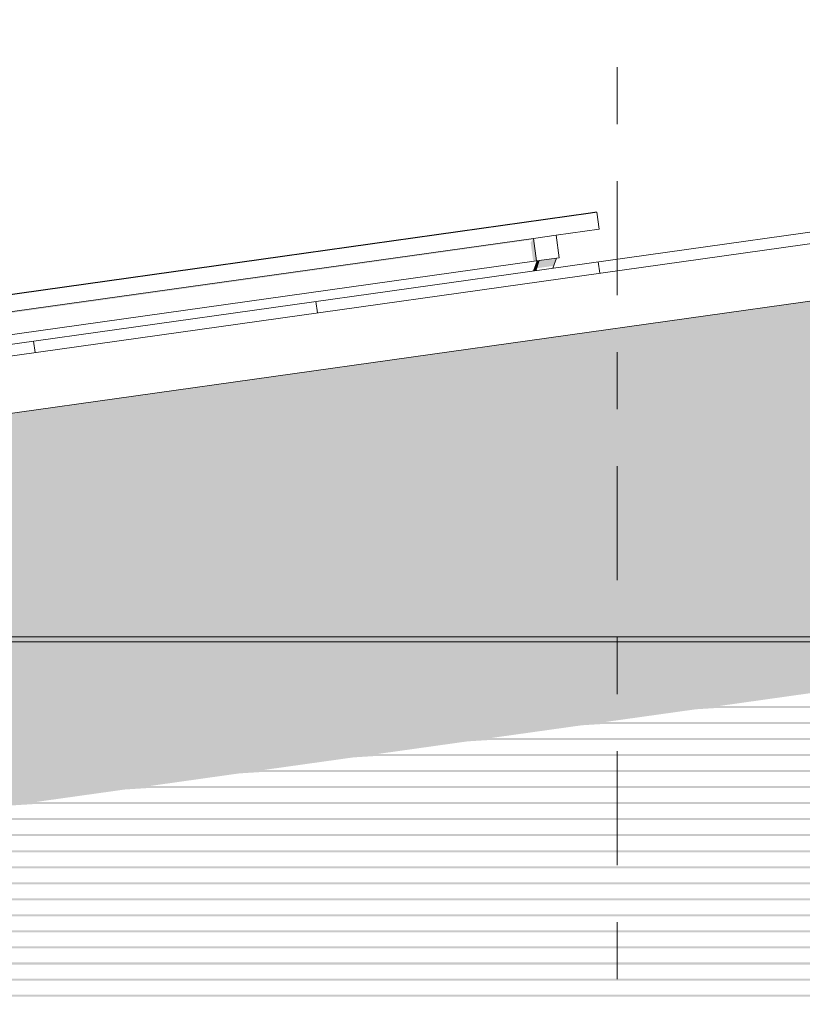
# Model space of a CAD drawing. Header units: metres. Extents: x -52 to 321, y -8 to 26.
# Tile 72 of 320: x -39.64 to -38.26, y 5.56 to 7.28. Entities that reach past the tile are written whole.
import ezdxf
from ezdxf.enums import TextEntityAlignment as Align

# ---------------------------------------------------------------- set-up
doc = ezdxf.new("R2010")
doc.units = ezdxf.units.M
doc.header["$MEASUREMENT"] = 0
doc.linetypes.add('Raster', pattern=[0.4, 0.2, -0.1, 0, -0.1])
for name, color, linetype in [('10 Fassade', 7, 'Continuous'), ('30 Dachaufbau', 7, 'Continuous'), ('70 PV-Anlage', 7, 'Continuous'), ('90 Achsraster', 7, 'Continuous'), ('94 Genehmigungsplanung Bemaßung', 7, 'Continuous')]:
    doc.layers.add(name, color=color, linetype=linetype)
doc.styles.add('ERSTELLTER_STIL_1', font='arial.ttf')
doc.styles.add('ERSTELLTER_STIL_2', font='arial.ttf')
doc.dimstyles.new('ERSTELLTER_STIL__1', dxfattribs={"dimtxt": 0.25, "dimasz": 0.19, "dimexe": 0.18, "dimexo": 0.1, "dimgap": 0, "dimtad": 1, "dimtih": 1, "dimtoh": 1, "dimzin": 0, "dimdsep": 46, "dimtxsty": 'ERSTELLTER_STIL_2', "dimblk": 'ARROWHEAD_6', "dimblk1": 'ARROWHEAD_6', "dimblk2": 'ARROWHEAD_6', "dimcen": 0.09, "dimclrd": 7, "dimclre": 7, "dimclrt": 7, "dimazin": 0, "dimtfac": 1, "dimtdec": 4, "dimtmove": 0, "dimatfit": 3, "dimfxl": 1, "dimtolj": 1, "dimtzin": 0, "dimarcsym": 0})

# ---------------------------------------------------------------- blocks, each defined once
blk = doc.blocks.new('*X2', base_point=(-33357.279, 0))
at = {"layer": '30 Dachaufbau', "color": 7, "linetype": 'Continuous', "lineweight": 13}
for p, q in [((-38.6202, 6.8385), (-38.6229, 6.8583)), ((-38.6202, 6.8385), (-38.6229, 6.8583)), ((-39.1153, 6.7689), (-39.1181, 6.7887)), ((-39.1153, 6.7689), (-39.1181, 6.7887)), ((-39.6104, 6.6993), (-39.6132, 6.7191)), ((-39.6104, 6.6993), (-39.6132, 6.7191))]:
    blk.add_line(p, q, dxfattribs=at)
blk = doc.blocks.new('Standard-Rastermarker[1]_1', base_point=(-38.5897, 10))
at = {"layer": '90 Achsraster', "color": 14, "linetype": 'Raster', "lineweight": 18, "true_color": 0xa80000}
blk.add_line((-38.5897, 9), (-38.5897, -1), dxfattribs=at)
at = {"layer": '90 Achsraster', "color": 14, "lineweight": 18, "true_color": 0xa80000, "style": 'ERSTELLTER_STIL_1'}
for tag, p in [('AC_MarkerText_1_0', (-38.5897, 10.5)), ('AC_MarkerText_1_1', (-38.5897, -2.2))]:
    blk.add_attdef(tag, text='', height=0.3, rotation=360, dxfattribs=at).set_placement(p, align=Align.TOP_CENTER)
blk = doc.blocks.new('*D18', base_point=(-33357.279, 0))
at = {"layer": '94 Genehmigungsplanung Bemaßung', "color": 7, "linetype": 'Continuous', "lineweight": 13}
for p, q in [((-43.9997, 9.5481), (-43.9997, 9.9231)), ((-28.1801, 9.5481), (-28.1801, 9.9231)), ((-43.8997, 9.8356), (-44.0997, 9.6356)), ((-28.2801, 9.6356), (-28.0801, 9.8356)), ((-43.9997, 9.7356), (-28.1801, 9.7356)), ((-28.1801, 9.7356), (-28.0301, 9.7356))]:
    blk.add_line(p, q, dxfattribs=at)
at = {"layer": '94 Genehmigungsplanung Bemaßung', "color": 7, "lineweight": 13, "insert": (-36.5189, 9.7856), "char_height": 0.25, "attachment_point": 7, "style": 'ERSTELLTER_STIL_2'}
blk.add_mtext('\\A1;{\\pql;\\fArial|b0|i0|c0|p0;\\W1.000000;15,82}', dxfattribs=at)
blk = doc.blocks.new('ARROWHEAD_6')
at = {"color": 0, "linetype": 'Continuous', "lineweight": 0}
for p, q in [((-0.5, -0.5), (0.5, 0.5)), ((0, 0), (-1, 0))]:
    blk.add_line(p, q, dxfattribs=at)

msp = doc.modelspace()

# ---------------------------------------------------------------- hatches: boundary and pattern name
at = {"layer": '10 Fassade', "linetype": 'Continuous', "lineweight": 0, "true_color": 0x000000}
for points in [[(-38.39, 6.7699), (-33.7894, 6.7699), (-33.947, 6.792), (-38.2324, 6.792)], [(-38.5902, 6.7417), (-33.5891, 6.7417), (-33.7467, 6.7639), (-38.4327, 6.7639)], [(-38.4327, 6.7639), (-33.7467, 6.7639), (-33.768, 6.7669), (-38.4113, 6.7669)], [(-38.39, 6.7699), (-38.4113, 6.7669), (-33.768, 6.7669), (-33.7894, 6.7699)], [(-38.6329, 6.7357), (-33.5464, 6.7357), (-33.5678, 6.7387), (-38.6116, 6.7387)], [(-38.6116, 6.7387), (-33.5678, 6.7387), (-33.5891, 6.7417), (-38.5902, 6.7417)], [(-38.6329, 6.7357), (-38.7904, 6.7136), (-33.3889, 6.7136), (-33.5464, 6.7357)], [(-38.8331, 6.7076), (-38.9907, 6.6854), (-33.1886, 6.6854), (-33.3462, 6.7076)], [(-38.8331, 6.7076), (-33.3462, 6.7076), (-33.3676, 6.7106), (-38.8118, 6.7106)], [(-38.8118, 6.7106), (-33.3676, 6.7106), (-33.3889, 6.7136), (-38.7904, 6.7136)], [(-38.9907, 6.6854), (-39.0121, 6.6824), (-33.1673, 6.6824), (-33.1886, 6.6854)], [(-39.0334, 6.6794), (-39.191, 6.6573), (-32.9884, 6.6573), (-33.1459, 6.6794)], [(-39.0121, 6.6824), (-39.0334, 6.6794), (-33.1459, 6.6794), (-33.1673, 6.6824)], [(-39.2337, 6.6513), (-39.3912, 6.6291), (-32.7882, 6.6291), (-32.9457, 6.6513)], [(-39.2123, 6.6543), (-39.2337, 6.6513), (-32.9457, 6.6513), (-32.967, 6.6543)], [(-39.2123, 6.6543), (-32.967, 6.6543), (-32.9884, 6.6573), (-39.191, 6.6573)], [(-39.4339, 6.6231), (-39.5915, 6.601), (-32.5879, 6.601), (-32.7455, 6.6231)], [(-39.4125, 6.6261), (-39.4339, 6.6231), (-32.7455, 6.6231), (-32.7668, 6.6261)], [(-39.3912, 6.6291), (-39.4125, 6.6261), (-32.7668, 6.6261), (-32.7882, 6.6291)], [(-39.5915, 6.601), (-39.6128, 6.598), (-32.5665, 6.598), (-32.5879, 6.601)], [(-39.6342, 6.595), (-39.7917, 6.5729), (-32.3876, 6.5729), (-32.5452, 6.595)], [(-39.6342, 6.595), (-32.5452, 6.595), (-32.5665, 6.598), (-39.6128, 6.598)], [(-39.8344, 6.5669), (-39.9919, 6.5447), (-32.1874, 6.5447), (-32.3449, 6.5669)], [(-39.8131, 6.5699), (-39.8344, 6.5669), (-32.3449, 6.5669), (-32.3663, 6.5699)], [(-39.8131, 6.5699), (-32.3663, 6.5699), (-32.3876, 6.5729), (-39.7917, 6.5729)], [(-40.0346, 6.5387), (-40.1922, 6.5166), (-31.9871, 6.5166), (-32.1447, 6.5387)], [(-40.0133, 6.5417), (-40.0346, 6.5387), (-32.1447, 6.5387), (-32.1661, 6.5417)], [(-39.9919, 6.5447), (-40.0133, 6.5417), (-32.1661, 6.5417), (-32.1874, 6.5447)], [(-40.2349, 6.5106), (-31.9444, 6.5106), (-31.9658, 6.5136), (-40.2136, 6.5136)], [(-40.1922, 6.5166), (-40.2136, 6.5136), (-31.9658, 6.5136), (-31.9871, 6.5166)], [(-40.2349, 6.5106), (-40.3925, 6.4884), (-31.7869, 6.4884), (-31.9444, 6.5106)], [(-40.5927, 6.4603), (-31.5867, 6.4603), (-31.7442, 6.4824), (-40.4352, 6.4824)], [(-40.4138, 6.4854), (-40.4352, 6.4824), (-31.7442, 6.4824), (-31.7655, 6.4854)], [(-40.4138, 6.4854), (-31.7655, 6.4854), (-31.7869, 6.4884), (-40.3925, 6.4884)], [(-40.793, 6.4321), (-31.3864, 6.4321), (-31.544, 6.4543), (-40.6354, 6.4543)], [(-40.614, 6.4573), (-40.6354, 6.4543), (-31.544, 6.4543), (-31.5653, 6.4573)], [(-40.5927, 6.4603), (-40.614, 6.4573), (-31.5653, 6.4573), (-31.5867, 6.4603)], [(-40.8357, 6.4261), (-40.9932, 6.404), (-31.1861, 6.404), (-31.3437, 6.4261)], [(-40.8143, 6.4291), (-40.8357, 6.4261), (-31.3437, 6.4261), (-31.365, 6.4291)], [(-40.8143, 6.4291), (-31.365, 6.4291), (-31.3864, 6.4321), (-40.793, 6.4321)], [(-41.1934, 6.3759), (-30.9859, 6.3759), (-31.1434, 6.398), (-41.0359, 6.398)], [(-41.0359, 6.398), (-31.1434, 6.398), (-31.1648, 6.401), (-41.0146, 6.401)], [(-41.0146, 6.401), (-31.1648, 6.401), (-31.1861, 6.404), (-40.9932, 6.404)], [(-41.2148, 6.3729), (-30.9646, 6.3729), (-30.9859, 6.3759), (-41.1934, 6.3759)], [(-41.2361, 6.3699), (-41.3937, 6.3477), (-30.7856, 6.3477), (-30.9432, 6.3699)], [(-41.2361, 6.3699), (-30.9432, 6.3699), (-30.9646, 6.3729), (-41.2148, 6.3729)], [(-41.594, 6.3196), (-36.7001, 6.3196), (-36.6297, 6.3295), (-36.5592, 6.3196), (-30.5854, 6.3196), (-30.7429, 6.3417), (-41.4364, 6.3417)], [(-41.4151, 6.3447), (-41.4364, 6.3417), (-30.7429, 6.3417), (-30.7643, 6.3447)], [(-41.4151, 6.3447), (-30.7643, 6.3447), (-30.7856, 6.3477), (-41.3937, 6.3477)], [(-41.7942, 6.2914), (-36.9004, 6.2914), (-36.7428, 6.3136), (-41.6367, 6.3136)], [(-41.6153, 6.3166), (-41.6367, 6.3136), (-36.7428, 6.3136), (-36.7026, 6.3161), (-36.5617, 6.3161), (-36.5165, 6.3136), (-30.5427, 6.3136), (-30.564, 6.3166)], [(-41.594, 6.3196), (-41.6153, 6.3166), (-30.564, 6.3166), (-30.5854, 6.3196)], [(-41.8369, 6.2854), (-36.9431, 6.2854), (-36.9029, 6.2879), (-36.3615, 6.2879), (-36.3163, 6.2854), (-30.3425, 6.2854), (-30.3638, 6.2884), (-41.8155, 6.2884)], [(-41.7942, 6.2914), (-41.8155, 6.2884), (-30.3638, 6.2884), (-30.3852, 6.2914)], [(-41.9945, 6.2633), (-37.1007, 6.2633), (-36.9431, 6.2854), (-41.8369, 6.2854)], [(-42.1947, 6.2351), (-37.3009, 6.2351), (-37.1434, 6.2573), (-42.0372, 6.2573)], [(-42.0372, 6.2573), (-37.1434, 6.2573), (-37.1031, 6.2598), (-36.1612, 6.2598), (-36.116, 6.2573), (-30.1422, 6.2573), (-30.1635, 6.2603), (-42.0158, 6.2603)], [(-42.0158, 6.2603), (-30.1635, 6.2603), (-30.1849, 6.2633), (-41.9945, 6.2633)], [(-42.2374, 6.2291), (-42.4163, 6.204), (-37.5225, 6.204), (-37.3436, 6.2291)], [(-42.2374, 6.2291), (-37.3436, 6.2291), (-37.3034, 6.2316), (-35.9609, 6.2316), (-35.9158, 6.2291), (-29.9419, 6.2291), (-29.9633, 6.2321), (-42.2161, 6.2321)], [(-42.1947, 6.2351), (-42.2161, 6.2321), (-29.9633, 6.2321), (-29.9846, 6.2351)], [(-42.4163, 6.204), (-42.4409, 6.2005), (-37.529, 6.2005), (-37.5225, 6.204)], [(-42.523, 6.189), (-42.7018, 6.1639), (-37.808, 6.1639), (-37.6291, 6.189)], [(-42.523, 6.189), (-37.6291, 6.189), (-37.6061, 6.1911), (-42.5079, 6.1911)], [(-42.5016, 6.192), (-42.5079, 6.1911), (-37.6061, 6.1911), (-37.5806, 6.192)], [(-42.5016, 6.192), (-29.6777, 6.192), (-29.684, 6.1929), (-42.4954, 6.1929)], [(-42.4954, 6.1929), (-29.684, 6.1929), (-29.6991, 6.195), (-42.4803, 6.195)], [(-42.4803, 6.195), (-29.6991, 6.195), (-29.7384, 6.2005), (-42.4409, 6.2005)], [(-42.9021, 6.1357), (-38.0082, 6.1357), (-37.8507, 6.1579), (-42.7445, 6.1579)], [(-42.7445, 6.1579), (-37.8507, 6.1579), (-37.8105, 6.1604), (-35.4538, 6.1604), (-35.4087, 6.1579), (-29.4348, 6.1579), (-29.4562, 6.1609), (-42.7232, 6.1609)], [(-42.7018, 6.1639), (-42.7232, 6.1609), (-29.4562, 6.1609), (-29.4775, 6.1639)], [(-42.9448, 6.1297), (-38.051, 6.1297), (-38.0107, 6.1322), (-35.2536, 6.1322), (-35.2084, 6.1297), (-29.2345, 6.1297), (-29.2559, 6.1327), (-42.9235, 6.1327)], [(-42.9021, 6.1357), (-42.9235, 6.1327), (-29.2559, 6.1327), (-29.2773, 6.1357)], [(-42.9448, 6.1297), (-43.1024, 6.1076), (-38.2085, 6.1076), (-38.051, 6.1297)], [(-43.3026, 6.0794), (-38.4088, 6.0794), (-38.2512, 6.1016), (-43.1451, 6.1016)], [(-43.1451, 6.1016), (-38.2512, 6.1016), (-38.211, 6.1041), (-35.0533, 6.1041), (-35.0081, 6.1016), (-29.0343, 6.1016), (-29.0556, 6.1046), (-43.1237, 6.1046)], [(-43.1237, 6.1046), (-29.0556, 6.1046), (-29.077, 6.1076), (-43.1024, 6.1076)], [(-43.5028, 6.0513), (-38.609, 6.0513), (-38.4514, 6.0734), (-43.3453, 6.0734)], [(-43.3453, 6.0734), (-38.4514, 6.0734), (-38.4112, 6.0759), (-34.8531, 6.0759), (-34.8079, 6.0734), (-28.8341, 6.0734), (-28.8554, 6.0764), (-43.3239, 6.0764)], [(-43.3026, 6.0794), (-43.3239, 6.0764), (-28.8554, 6.0764), (-28.8768, 6.0794)], [(-43.5455, 6.0453), (-38.6517, 6.0453), (-38.6115, 6.0478), (-34.6529, 6.0478), (-34.6077, 6.0453), (-28.6338, 6.0453), (-28.6551, 6.0483), (-43.5242, 6.0483)], [(-43.5242, 6.0483), (-28.6551, 6.0483), (-28.6765, 6.0513), (-43.5028, 6.0513)], [(-43.7031, 6.0232), (-38.8093, 6.0232), (-38.6517, 6.0453), (-43.5455, 6.0453)], [(-43.9033, 5.995), (-39.0095, 5.995), (-38.852, 6.0171), (-43.7458, 6.0171)], [(-43.7245, 6.0201), (-43.7458, 6.0171), (-38.852, 6.0171), (-38.8118, 6.0196), (-34.4526, 6.0196), (-34.4074, 6.0171), (-28.4336, 6.0171), (-28.4549, 6.0201)], [(-43.7031, 6.0232), (-43.7245, 6.0201), (-28.4549, 6.0201), (-28.4762, 6.0232)], [(-43.9247, 5.992), (-28.2547, 5.992), (-28.276, 5.995), (-43.9033, 5.995)], [(-43.9597, 5.9669), (-39.2097, 5.9669), (-39.0522, 5.989), (-43.946, 5.989), (-43.9597, 5.9871)], [(-43.946, 5.989), (-39.0522, 5.989), (-39.012, 5.9915), (-34.2523, 5.9915), (-34.2072, 5.989), (-28.2333, 5.989), (-28.2547, 5.992), (-43.9247, 5.992)], [(-28.2197, 5.9669), (-43.9597, 5.9669), (-43.9567, 5.9639), (-28.2227, 5.9639)], [(-43.9597, 5.9609), (-39.2524, 5.9609), (-39.2122, 5.9634), (-34.0521, 5.9634), (-34.0069, 5.9609), (-28.2197, 5.9609), (-28.2227, 5.9639), (-43.9567, 5.9639)], [(-43.9597, 5.9609), (-43.9597, 5.9387), (-39.41, 5.9387), (-39.2524, 5.9609)], [(-43.9597, 5.9387), (-43.9567, 5.9357), (-28.2227, 5.9357), (-28.2197, 5.9387)], [(-43.9597, 5.9327), (-39.4527, 5.9327), (-39.4125, 5.9352), (-33.8518, 5.9352), (-33.8066, 5.9327), (-28.2197, 5.9327), (-28.2227, 5.9357), (-43.9567, 5.9357)], [(-43.9597, 5.9106), (-39.6103, 5.9106), (-39.4527, 5.9327), (-43.9597, 5.9327)], [(-28.2197, 5.9106), (-43.9597, 5.9106), (-43.9567, 5.9076), (-28.2227, 5.9076)], [(-43.9567, 5.9076), (-43.9597, 5.9046), (-39.6529, 5.9046), (-39.6127, 5.9071), (-33.6516, 5.9071), (-33.6064, 5.9046), (-28.2197, 5.9046), (-28.2227, 5.9076)], [(-43.9597, 5.8824), (-43.9567, 5.8794), (-28.2227, 5.8794), (-28.2197, 5.8824)], [(-43.9597, 5.8764), (-39.8532, 5.8764), (-39.813, 5.8789), (-33.4514, 5.8789), (-33.4062, 5.8764), (-28.2197, 5.8764), (-28.2227, 5.8794), (-43.9567, 5.8794)], [(-43.9597, 5.8543), (-43.9567, 5.8513), (-28.2227, 5.8513), (-28.2197, 5.8543)], [(-43.9567, 5.8513), (-43.9597, 5.8483), (-40.0535, 5.8483), (-40.0133, 5.8508), (-33.2511, 5.8508), (-33.2059, 5.8483), (-28.2197, 5.8483), (-28.2227, 5.8513)], [(-43.9597, 5.8262), (-43.9567, 5.8232), (-28.2227, 5.8232), (-28.2197, 5.8262)], [(-43.9597, 5.8201), (-40.2537, 5.8201), (-40.2135, 5.8226), (-33.0508, 5.8226), (-33.0057, 5.8201), (-28.2197, 5.8201), (-28.2227, 5.8232), (-43.9567, 5.8232)], [(-43.9597, 5.798), (-43.9567, 5.795), (-28.2227, 5.795), (-28.2197, 5.798)], [(-43.9597, 5.792), (-40.4539, 5.792), (-40.4137, 5.7945), (-32.8506, 5.7945), (-32.8054, 5.792), (-28.2197, 5.792), (-28.2227, 5.795), (-43.9567, 5.795)], [(-28.2197, 5.7699), (-43.9597, 5.7699), (-43.9567, 5.7669), (-28.2227, 5.7669)], [(-43.9567, 5.7669), (-43.9597, 5.7639), (-40.6542, 5.7639), (-40.614, 5.7663), (-32.6503, 5.7663), (-32.6051, 5.7639), (-28.2197, 5.7639), (-28.2227, 5.7669)], [(-28.2197, 5.7417), (-43.9597, 5.7417), (-43.9567, 5.7387), (-28.2227, 5.7387)], [(-43.9567, 5.7387), (-43.9597, 5.7357), (-40.8544, 5.7357), (-40.8142, 5.7382), (-32.4501, 5.7382), (-32.4049, 5.7357), (-28.2197, 5.7357), (-28.2227, 5.7387)], [(-43.9597, 5.7136), (-43.9567, 5.7106), (-28.2227, 5.7106), (-28.2197, 5.7136)], [(-43.9597, 5.7076), (-41.0547, 5.7076), (-41.0145, 5.7101), (-32.2499, 5.7101), (-32.2047, 5.7076), (-28.2197, 5.7076), (-28.2227, 5.7106), (-43.9567, 5.7106)], [(-28.2197, 5.6854), (-43.9597, 5.6854), (-43.9567, 5.6824), (-28.2227, 5.6824)], [(-43.9597, 5.6794), (-41.255, 5.6794), (-41.2148, 5.6819), (-32.0496, 5.6819), (-32.0044, 5.6794), (-28.2197, 5.6794), (-28.2227, 5.6824), (-43.9567, 5.6824)], [(-43.9597, 5.6573), (-43.9567, 5.6543), (-28.2227, 5.6543), (-28.2197, 5.6573)], [(-43.9597, 5.6513), (-41.4552, 5.6513), (-41.415, 5.6538), (-31.8493, 5.6538), (-31.8042, 5.6513), (-28.2197, 5.6513), (-28.2227, 5.6543), (-43.9567, 5.6543)], [(-28.2197, 5.6292), (-43.9597, 5.6292), (-43.9567, 5.6262), (-28.2227, 5.6262)], [(-43.9597, 5.6231), (-41.6554, 5.6231), (-41.6152, 5.6256), (-31.6491, 5.6256), (-31.6039, 5.6231), (-28.2197, 5.6231), (-28.2227, 5.6262), (-43.9567, 5.6262)], [(-43.9597, 5.601), (-43.9567, 5.598), (-28.2227, 5.598), (-28.2197, 5.601)], [(-43.9597, 5.595), (-41.8557, 5.595), (-41.8155, 5.5975), (-31.4488, 5.5975), (-31.4036, 5.595), (-28.2197, 5.595), (-28.2227, 5.598), (-43.9567, 5.598)], [(-28.2197, 5.5729), (-43.9597, 5.5729), (-43.9567, 5.5699), (-28.2227, 5.5699)], [(-43.9567, 5.5699), (-43.9597, 5.5669), (-42.0559, 5.5669), (-42.0157, 5.5693), (-31.2486, 5.5693), (-31.2034, 5.5669), (-28.2197, 5.5669), (-28.2227, 5.5699)]]:
    msp.add_hatch(color=18, dxfattribs=at).paths.add_polyline_path(points)
at = {"layer": '70 PV-Anlage', "linetype": 'Continuous', "lineweight": 0, "true_color": 0x000000}
for points in [[(-38.6403, 6.9438), (-38.6403, 6.9438), (-38.6402, 6.9438)], [(-38.6402, 6.9438), (-38.6402, 6.9438), (-38.6401, 6.9438)], [(-38.64, 6.9438), (-38.6401, 6.9438), (-38.6401, 6.9438)], [(-38.64, 6.9438), (-38.64, 6.9438), (-38.6399, 6.9438)], [(-38.6399, 6.9438), (-38.6399, 6.9438), (-38.6398, 6.9438)], [(-38.6398, 6.9438), (-38.6398, 6.9438), (-38.6397, 6.9438)], [(-38.6397, 6.9438), (-38.6397, 6.9438), (-38.6396, 6.9438)], [(-38.6396, 6.9438), (-38.6396, 6.9438), (-38.6395, 6.9438)], [(-38.6395, 6.9438), (-38.6395, 6.9438), (-38.6393, 6.9438)], [(-38.6393, 6.9438), (-38.6393, 6.9438), (-38.6392, 6.9438)], [(-38.6392, 6.9438), (-38.6392, 6.9438), (-38.6391, 6.9438)], [(-38.6391, 6.9438), (-38.6391, 6.9438), (-38.639, 6.9438)], [(-38.639, 6.9438), (-38.639, 6.9438), (-38.6389, 6.9438)], [(-38.6389, 6.9438), (-38.6389, 6.9438), (-38.6388, 6.9438)], [(-38.6388, 6.9438), (-38.6388, 6.9438), (-38.6387, 6.9438)], [(-38.6387, 6.9438), (-38.6387, 6.9438), (-38.6386, 6.9438)], [(-38.6386, 6.9438), (-38.6386, 6.9438), (-38.6385, 6.9438)], [(-38.6385, 6.9438), (-38.6385, 6.9438), (-38.6384, 6.9438)], [(-38.6384, 6.9438), (-38.6384, 6.9438), (-38.6383, 6.9438)], [(-38.6383, 6.9438), (-38.6383, 6.9438), (-38.6382, 6.9438)], [(-38.6382, 6.9438), (-38.6382, 6.9438), (-38.6381, 6.9438)], [(-38.6381, 6.9438), (-38.638, 6.9438), (-38.6379, 6.9438)], [(-38.6379, 6.9438), (-38.6379, 6.9438), (-38.6378, 6.9438)], [(-38.6378, 6.9438), (-38.6378, 6.9438), (-38.6377, 6.9438)], [(-38.6377, 6.9438), (-38.6377, 6.9438), (-38.6376, 6.9438)], [(-38.6376, 6.9438), (-38.6376, 6.9438), (-38.6375, 6.9438)], [(-38.6375, 6.9438), (-38.6375, 6.9438), (-38.6374, 6.9438)], [(-38.6374, 6.9438), (-38.6374, 6.9438), (-38.6373, 6.9438)], [(-38.6373, 6.9438), (-38.6373, 6.9438), (-38.6372, 6.9438)], [(-38.6372, 6.9438), (-38.6372, 6.9438), (-38.6371, 6.9438)], [(-38.6371, 6.9438), (-38.6371, 6.9438), (-38.637, 6.9438)], [(-38.637, 6.9438), (-38.637, 6.9438), (-38.6369, 6.9438)], [(-38.6369, 6.9438), (-38.6369, 6.9438), (-38.6368, 6.9438)], [(-38.6366, 6.9438), (-38.6368, 6.9438), (-38.6368, 6.9438)], [(-38.6366, 6.9438), (-38.6366, 6.9438), (-38.6365, 6.9438)], [(-40.2812, 6.6824), (-40.2809, 6.6805), (-38.7378, 6.8974), (-38.7413, 6.8924), (-38.7367, 6.859), (-38.7308, 6.8599), (-38.7363, 6.8995)], [(-38.7364, 6.8424), (-38.7363, 6.8424), (-38.7299, 6.86), (-38.73, 6.86)], [(-38.7299, 6.86), (-38.7363, 6.8424), (-38.7362, 6.8424), (-38.7298, 6.86)], [(-38.7298, 6.86), (-38.7362, 6.8424), (-38.7361, 6.8424), (-38.7297, 6.86)], [(-38.7297, 6.86), (-38.7361, 6.8424), (-38.736, 6.8424), (-38.7296, 6.86)], [(-38.7296, 6.86), (-38.7359, 6.8424), (-38.7358, 6.8424), (-38.7295, 6.8601)], [(-38.7295, 6.8601), (-38.7358, 6.8424), (-38.7357, 6.8424), (-38.7294, 6.8601)], [(-38.7293, 6.8601), (-38.7357, 6.8424), (-38.7356, 6.8425), (-38.7292, 6.8601)], [(-38.7292, 6.8601), (-38.7356, 6.8425), (-38.7355, 6.8425), (-38.7291, 6.8601)], [(-38.7291, 6.8601), (-38.7355, 6.8425), (-38.7354, 6.8425), (-38.729, 6.8601)], [(-38.7354, 6.8425), (-38.7353, 6.8425), (-38.7289, 6.8601), (-38.729, 6.8601)], [(-38.7353, 6.8425), (-38.7352, 6.8425), (-38.7288, 6.8602), (-38.7289, 6.8601)], [(-38.7352, 6.8425), (-38.735, 6.8425), (-38.7287, 6.8602), (-38.7288, 6.8602)], [(-38.735, 6.8425), (-38.7349, 6.8426), (-38.7286, 6.8602), (-38.7287, 6.8602)], [(-38.7349, 6.8426), (-38.7348, 6.8426), (-38.7284, 6.8602), (-38.7286, 6.8602)], [(-38.7348, 6.8426), (-38.7347, 6.8426), (-38.7283, 6.8602), (-38.7284, 6.8602)], [(-38.7347, 6.8426), (-38.7346, 6.8426), (-38.7282, 6.8602), (-38.7283, 6.8602)], [(-38.7346, 6.8426), (-38.7345, 6.8426), (-38.7281, 6.8603), (-38.7282, 6.8602)], [(-38.7345, 6.8426), (-38.7344, 6.8426), (-38.728, 6.8603), (-38.7281, 6.8603)], [(-38.7344, 6.8426), (-38.7343, 6.8427), (-38.7279, 6.8603), (-38.728, 6.8603)], [(-38.7342, 6.8427), (-38.7341, 6.8427), (-38.7278, 6.8603), (-38.7279, 6.8603)], [(-38.7341, 6.8427), (-38.734, 6.8427), (-38.7277, 6.8603), (-38.7278, 6.8603)], [(-38.734, 6.8427), (-38.7339, 6.8427), (-38.7275, 6.8603), (-38.7276, 6.8603)], [(-38.7339, 6.8427), (-38.7338, 6.8427), (-38.7274, 6.8603), (-38.7275, 6.8603)], [(-38.7338, 6.8427), (-38.7337, 6.8427), (-38.7273, 6.8604), (-38.7274, 6.8603)], [(-38.7337, 6.8427), (-38.7336, 6.8428), (-38.7272, 6.8604), (-38.7273, 6.8604)], [(-38.7336, 6.8428), (-38.7335, 6.8428), (-38.7271, 6.8604), (-38.7272, 6.8604)], [(-38.7334, 6.8428), (-38.7333, 6.8428), (-38.727, 6.8604), (-38.7271, 6.8604)], [(-38.7333, 6.8428), (-38.7332, 6.8428), (-38.7269, 6.8604), (-38.727, 6.8604)], [(-38.7332, 6.8428), (-38.7331, 6.8428), (-38.7267, 6.8604), (-38.7268, 6.8604)], [(-38.7331, 6.8428), (-38.733, 6.8428), (-38.7266, 6.8605), (-38.7267, 6.8604)], [(-38.733, 6.8428), (-38.7329, 6.8428), (-38.7265, 6.8605), (-38.7266, 6.8605)], [(-38.7329, 6.8428), (-38.7328, 6.8429), (-38.7264, 6.8605), (-38.7265, 6.8605)], [(-38.7328, 6.8429), (-38.7327, 6.8429), (-38.7263, 6.8605), (-38.7264, 6.8605)], [(-38.7327, 6.8429), (-38.7325, 6.8429), (-38.7262, 6.8605), (-38.7263, 6.8605)], [(-38.7325, 6.8429), (-38.7324, 6.8429), (-38.7261, 6.8605), (-38.7262, 6.8605)], [(-38.7309, 6.8471), (-38.7012, 6.8513), (-38.7003, 6.8525), (-38.6959, 6.8648), (-38.7261, 6.8605)]]:
    msp.add_hatch(color=18, dxfattribs=at).paths.add_polyline_path(points)

# ---------------------------------------------------------------- linework, layer by layer
at = {"layer": '10 Fassade', "color": 7, "linetype": 'Continuous', "lineweight": 13}
for p, q in [((-42.5016, 6.192), (-29.6777, 6.192)), ((-42.4409, 6.2005), (-29.7384, 6.2005))]:
    msp.add_line(p, q, dxfattribs=at)
at = {"layer": '30 Dachaufbau', "color": 7, "linetype": 'Continuous', "lineweight": 13}
for p, q in [((-44.5645, 6.0233), (-36.0897, 7.2143)), ((-36.0897, 7.1941), (-44.5618, 6.0035)), ((-36.0897, 7.0931), (-44.5478, 5.9044))]:
    msp.add_line(p, q, dxfattribs=at)
at = {"layer": '70 PV-Anlage', "color": 7, "linetype": 'Continuous', "lineweight": 13}
for p, q in [((-40.3249, 6.7065), (-38.6252, 6.9454)), ((-38.6289, 6.9454), (-38.6403, 6.9438)), ((-38.6288, 6.9454), (-38.6402, 6.9438)), ((-38.6287, 6.9454), (-38.6401, 6.9438)), ((-38.6286, 6.9454), (-38.64, 6.9438)), ((-38.6285, 6.9454), (-38.6399, 6.9438)), ((-38.6284, 6.9454), (-38.6398, 6.9438)), ((-38.6283, 6.9454), (-38.6397, 6.9438)), ((-38.6282, 6.9454), (-38.6396, 6.9438)), ((-38.6281, 6.9454), (-38.6395, 6.9438)), ((-38.628, 6.9454), (-38.6393, 6.9438)), ((-38.6279, 6.9454), (-38.6392, 6.9438)), ((-38.6277, 6.9454), (-38.6391, 6.9438)), ((-38.6276, 6.9454), (-38.639, 6.9438)), ((-38.6275, 6.9454), (-38.6389, 6.9438)), ((-38.6274, 6.9454), (-38.6388, 6.9438)), ((-38.6273, 6.9454), (-38.6387, 6.9438)), ((-38.6272, 6.9454), (-38.6386, 6.9438)), ((-38.6271, 6.9454), (-38.6385, 6.9438)), ((-38.627, 6.9454), (-38.6384, 6.9438)), ((-38.6269, 6.9454), (-38.6383, 6.9438)), ((-38.6268, 6.9454), (-38.6382, 6.9438)), ((-38.6267, 6.9454), (-38.6381, 6.9438)), ((-38.6266, 6.9454), (-38.6379, 6.9438)), ((-38.6264, 6.9454), (-38.6378, 6.9438)), ((-38.6263, 6.9454), (-38.6377, 6.9438)), ((-38.6262, 6.9454), (-38.6376, 6.9438)), ((-38.6261, 6.9454), (-38.6375, 6.9438)), ((-38.626, 6.9454), (-38.6374, 6.9438)), ((-38.6259, 6.9454), (-38.6373, 6.9438)), ((-38.6258, 6.9454), (-38.6372, 6.9438)), ((-38.6257, 6.9454), (-38.6371, 6.9438)), ((-38.6256, 6.9454), (-38.637, 6.9438)), ((-38.6255, 6.9454), (-38.6369, 6.9438)), ((-38.6254, 6.9454), (-38.6368, 6.9438)), ((-38.6253, 6.9454), (-38.6366, 6.9438)), ((-38.6288, 6.9454), (-38.6289, 6.9454)), ((-38.6287, 6.9454), (-38.6288, 6.9454)), ((-38.6286, 6.9454), (-38.6287, 6.9454)), ((-38.6285, 6.9454), (-38.6286, 6.9454)), ((-38.6284, 6.9454), (-38.6285, 6.9454)), ((-38.6283, 6.9454), (-38.6284, 6.9454)), ((-38.6282, 6.9454), (-38.6283, 6.9454)), ((-38.6281, 6.9454), (-38.6282, 6.9454)), ((-38.628, 6.9454), (-38.6281, 6.9454)), ((-38.6279, 6.9454), (-38.628, 6.9454)), ((-38.6277, 6.9454), (-38.6279, 6.9454)), ((-38.6276, 6.9454), (-38.6277, 6.9454)), ((-38.6275, 6.9454), (-38.6276, 6.9454)), ((-38.6274, 6.9454), (-38.6275, 6.9454)), ((-38.6273, 6.9454), (-38.6274, 6.9454)), ((-38.6272, 6.9454), (-38.6273, 6.9454)), ((-38.6271, 6.9454), (-38.6272, 6.9454)), ((-38.627, 6.9454), (-38.6271, 6.9454)), ((-38.6269, 6.9454), (-38.627, 6.9454)), ((-38.6268, 6.9454), (-38.6269, 6.9454)), ((-38.6267, 6.9454), (-38.6268, 6.9454)), ((-38.6266, 6.9454), (-38.6267, 6.9454)), ((-38.6264, 6.9454), (-38.6266, 6.9454)), ((-38.6263, 6.9454), (-38.6264, 6.9454)), ((-38.6262, 6.9454), (-38.6263, 6.9454)), ((-38.6261, 6.9454), (-38.6262, 6.9454)), ((-38.626, 6.9454), (-38.6261, 6.9454)), ((-38.6259, 6.9454), (-38.626, 6.9454)), ((-38.6258, 6.9454), (-38.6259, 6.9454)), ((-38.6257, 6.9454), (-38.6258, 6.9454)), ((-38.6256, 6.9454), (-38.6257, 6.9454)), ((-38.6255, 6.9454), (-38.6256, 6.9454)), ((-38.6254, 6.9454), (-38.6255, 6.9454)), ((-38.6253, 6.9454), (-38.6254, 6.9454)), ((-38.6252, 6.9454), (-38.6253, 6.9454)), ((-38.621, 6.9157), (-38.6252, 6.9454)), ((-40.3139, 6.7086), (-38.6403, 6.9438)), ((-40.3138, 6.7086), (-38.6402, 6.9438)), ((-40.3137, 6.7086), (-38.6401, 6.9438)), ((-40.3135, 6.7086), (-38.64, 6.9438)), ((-40.3134, 6.7086), (-38.6399, 6.9438)), ((-40.3133, 6.7086), (-38.6398, 6.9438)), ((-40.3132, 6.7086), (-38.6397, 6.9438)), ((-40.3131, 6.7086), (-38.6396, 6.9438)), ((-40.313, 6.7086), (-38.6395, 6.9438)), ((-40.3129, 6.7086), (-38.6393, 6.9438)), ((-40.3128, 6.7086), (-38.6392, 6.9438)), ((-40.3127, 6.7086), (-38.6391, 6.9438)), ((-40.3126, 6.7086), (-38.639, 6.9438)), ((-40.3125, 6.7086), (-38.6389, 6.9438)), ((-40.3124, 6.7086), (-38.6388, 6.9438)), ((-40.3123, 6.7086), (-38.6387, 6.9438)), ((-40.3121, 6.7086), (-38.6386, 6.9438)), ((-40.312, 6.7086), (-38.6385, 6.9438)), ((-40.3119, 6.7086), (-38.6384, 6.9438)), ((-40.3118, 6.7086), (-38.6383, 6.9438)), ((-40.3117, 6.7086), (-38.6382, 6.9438)), ((-40.3116, 6.7086), (-38.6381, 6.9438)), ((-40.3115, 6.7086), (-38.6379, 6.9438)), ((-40.3114, 6.7086), (-38.6378, 6.9438)), ((-40.3113, 6.7086), (-38.6377, 6.9438)), ((-40.3112, 6.7086), (-38.6376, 6.9438)), ((-40.3111, 6.7086), (-38.6375, 6.9438)), ((-40.311, 6.7086), (-38.6374, 6.9438)), ((-40.3108, 6.7086), (-38.6373, 6.9438)), ((-40.3107, 6.7086), (-38.6372, 6.9438)), ((-40.3106, 6.7086), (-38.6371, 6.9438)), ((-40.3105, 6.7086), (-38.637, 6.9438)), ((-40.3104, 6.7086), (-38.6369, 6.9438)), ((-40.3103, 6.7086), (-38.6368, 6.9438)), ((-40.3102, 6.7086), (-38.6366, 6.9438)), ((-38.6403, 6.9438), (-38.6402, 6.9438)), ((-38.6402, 6.9438), (-38.6401, 6.9438)), ((-38.6401, 6.9438), (-38.64, 6.9438)), ((-38.64, 6.9438), (-38.6399, 6.9438)), ((-38.6399, 6.9438), (-38.6398, 6.9438)), ((-38.6398, 6.9438), (-38.6397, 6.9438)), ((-38.6397, 6.9438), (-38.6396, 6.9438)), ((-38.6396, 6.9438), (-38.6395, 6.9438)), ((-38.6395, 6.9438), (-38.6393, 6.9438)), ((-38.6393, 6.9438), (-38.6392, 6.9438)), ((-38.6392, 6.9438), (-38.6391, 6.9438)), ((-38.6391, 6.9438), (-38.639, 6.9438)), ((-38.639, 6.9438), (-38.6389, 6.9438)), ((-38.6389, 6.9438), (-38.6388, 6.9438)), ((-38.6388, 6.9438), (-38.6387, 6.9438)), ((-38.6387, 6.9438), (-38.6386, 6.9438)), ((-38.6386, 6.9438), (-38.6385, 6.9438)), ((-38.6385, 6.9438), (-38.6384, 6.9438)), ((-38.6384, 6.9438), (-38.6383, 6.9438)), ((-38.6383, 6.9438), (-38.6382, 6.9438)), ((-38.6382, 6.9438), (-38.6381, 6.9438)), ((-38.6381, 6.9438), (-38.6379, 6.9438)), ((-38.6379, 6.9438), (-38.6378, 6.9438)), ((-38.6378, 6.9438), (-38.6377, 6.9438)), ((-38.6377, 6.9438), (-38.6376, 6.9438)), ((-38.6376, 6.9438), (-38.6375, 6.9438)), ((-38.6375, 6.9438), (-38.6374, 6.9438)), ((-38.6374, 6.9438), (-38.6373, 6.9438)), ((-38.6373, 6.9438), (-38.6372, 6.9438)), ((-38.6372, 6.9438), (-38.6371, 6.9438)), ((-38.6371, 6.9438), (-38.637, 6.9438)), ((-38.637, 6.9438), (-38.6369, 6.9438)), ((-38.6369, 6.9438), (-38.6368, 6.9438)), ((-38.6368, 6.9438), (-38.6366, 6.9438)), ((-38.6366, 6.9438), (-38.6365, 6.9438)), ((-38.6967, 6.9051), (-38.621, 6.9157)), ((-40.2812, 6.6824), (-38.7363, 6.8995)), ((-38.7363, 6.8995), (-38.6967, 6.9051)), ((-38.7308, 6.8599), (-38.7363, 6.8995)), ((-38.6912, 6.8654), (-38.6967, 6.9051)), ((-40.2756, 6.6428), (-38.7308, 6.8599)), ((-38.73, 6.86), (-38.7364, 6.8424)), ((-38.7299, 6.86), (-38.7363, 6.8424)), ((-38.7298, 6.86), (-38.7362, 6.8424)), ((-38.7297, 6.86), (-38.7361, 6.8424)), ((-38.7296, 6.86), (-38.7359, 6.8424)), ((-38.7295, 6.8601), (-38.7358, 6.8424)), ((-38.7293, 6.8601), (-38.7357, 6.8424)), ((-38.7292, 6.8601), (-38.7356, 6.8425)), ((-38.7291, 6.8601), (-38.7355, 6.8425)), ((-38.729, 6.8601), (-38.7354, 6.8425)), ((-38.7289, 6.8601), (-38.7353, 6.8425)), ((-38.7288, 6.8602), (-38.7352, 6.8425)), ((-38.7287, 6.8602), (-38.735, 6.8425)), ((-38.7286, 6.8602), (-38.7349, 6.8426)), ((-38.7284, 6.8602), (-38.7348, 6.8426)), ((-38.7283, 6.8602), (-38.7347, 6.8426)), ((-38.7282, 6.8602), (-38.7346, 6.8426)), ((-38.7281, 6.8603), (-38.7345, 6.8426)), ((-38.728, 6.8603), (-38.7344, 6.8426)), ((-38.7279, 6.8603), (-38.7342, 6.8427)), ((-38.7278, 6.8603), (-38.7341, 6.8427)), ((-38.7276, 6.8603), (-38.734, 6.8427)), ((-38.7275, 6.8603), (-38.7339, 6.8427)), ((-38.7274, 6.8603), (-38.7338, 6.8427)), ((-38.7273, 6.8604), (-38.7337, 6.8427)), ((-38.7272, 6.8604), (-38.7336, 6.8428)), ((-38.7271, 6.8604), (-38.7334, 6.8428)), ((-38.727, 6.8604), (-38.7333, 6.8428)), ((-38.7268, 6.8604), (-38.7332, 6.8428)), ((-38.7267, 6.8604), (-38.7331, 6.8428)), ((-38.7266, 6.8605), (-38.733, 6.8428)), ((-38.7265, 6.8605), (-38.7329, 6.8428)), ((-38.7264, 6.8605), (-38.7328, 6.8429)), ((-38.7263, 6.8605), (-38.7327, 6.8429)), ((-38.7262, 6.8605), (-38.7325, 6.8429)), ((-38.7261, 6.8605), (-38.7324, 6.8429)), ((-38.7308, 6.8599), (-38.6912, 6.8654)), ((-38.7023, 6.8472), (-38.6959, 6.8648)), ((-38.7364, 6.8424), (-38.7364, 6.8424)), ((-38.7363, 6.8424), (-38.7363, 6.8424)), ((-38.7363, 6.8424), (-38.7363, 6.8424)), ((-38.7363, 6.8424), (-38.7363, 6.8424)), ((-38.7362, 6.8424), (-38.7362, 6.8424)), ((-38.7362, 6.8424), (-38.7362, 6.8424)), ((-38.7362, 6.8424), (-38.7362, 6.8424)), ((-38.7361, 6.8424), (-38.7361, 6.8424)), ((-38.7361, 6.8424), (-38.7361, 6.8424)), ((-38.7361, 6.8424), (-38.7361, 6.8424)), ((-38.736, 6.8424), (-38.736, 6.8424)), ((-38.736, 6.8424), (-38.736, 6.8424)), ((-38.736, 6.8424), (-38.736, 6.8424)), ((-38.7358, 6.8424), (-38.7358, 6.8424)), ((-38.7358, 6.8424), (-38.7358, 6.8424)), ((-38.7358, 6.8424), (-38.7358, 6.8424)), ((-38.7357, 6.8424), (-38.7357, 6.8424)), ((-38.7357, 6.8424), (-38.7357, 6.8424)), ((-38.7357, 6.8424), (-38.7357, 6.8424)), ((-38.7356, 6.8425), (-38.7356, 6.8425)), ((-38.7356, 6.8425), (-38.7356, 6.8425)), ((-38.7356, 6.8425), (-38.7356, 6.8425)), ((-38.7355, 6.8425), (-38.7355, 6.8425)), ((-38.7355, 6.8425), (-38.7355, 6.8425)), ((-38.7355, 6.8425), (-38.7355, 6.8425)), ((-38.7354, 6.8425), (-38.7354, 6.8425)), ((-38.7354, 6.8425), (-38.7354, 6.8425)), ((-38.7354, 6.8425), (-38.7354, 6.8425)), ((-38.7353, 6.8425), (-38.7353, 6.8425)), ((-38.7353, 6.8425), (-38.7353, 6.8425)), ((-38.7353, 6.8425), (-38.7353, 6.8425)), ((-38.7352, 6.8425), (-38.7352, 6.8425)), ((-38.7352, 6.8425), (-38.7352, 6.8425)), ((-38.7352, 6.8425), (-38.7352, 6.8425)), ((-38.735, 6.8425), (-38.735, 6.8425)), ((-38.735, 6.8425), (-38.735, 6.8425)), ((-38.735, 6.8425), (-38.735, 6.8425)), ((-38.7349, 6.8426), (-38.7349, 6.8426)), ((-38.7349, 6.8426), (-38.7349, 6.8426)), ((-38.7349, 6.8426), (-38.7349, 6.8426)), ((-38.7348, 6.8426), (-38.7348, 6.8426)), ((-38.7348, 6.8426), (-38.7348, 6.8426)), ((-38.7348, 6.8426), (-38.7348, 6.8426)), ((-38.7347, 6.8426), (-38.7347, 6.8426)), ((-38.7347, 6.8426), (-38.7347, 6.8426)), ((-38.7347, 6.8426), (-38.7347, 6.8426)), ((-38.7346, 6.8426), (-38.7346, 6.8426)), ((-38.7346, 6.8426), (-38.7346, 6.8426)), ((-38.7346, 6.8426), (-38.7346, 6.8426)), ((-38.7345, 6.8426), (-38.7345, 6.8426)), ((-38.7345, 6.8426), (-38.7345, 6.8426)), ((-38.7345, 6.8426), (-38.7345, 6.8426)), ((-38.7344, 6.8426), (-38.7344, 6.8426)), ((-38.7344, 6.8426), (-38.7344, 6.8426)), ((-38.7344, 6.8426), (-38.7344, 6.8426)), ((-38.7343, 6.8427), (-38.7343, 6.8427)), ((-38.7342, 6.8427), (-38.7342, 6.8427)), ((-38.7342, 6.8427), (-38.7342, 6.8427)), ((-38.7341, 6.8427), (-38.7341, 6.8427)), ((-38.7341, 6.8427), (-38.7341, 6.8427)), ((-38.7341, 6.8427), (-38.7341, 6.8427)), ((-38.734, 6.8427), (-38.734, 6.8427)), ((-38.734, 6.8427), (-38.734, 6.8427)), ((-38.734, 6.8427), (-38.734, 6.8427)), ((-38.7339, 6.8427), (-38.7339, 6.8427)), ((-38.7339, 6.8427), (-38.7339, 6.8427)), ((-38.7339, 6.8427), (-38.7339, 6.8427)), ((-38.7338, 6.8427), (-38.7338, 6.8427)), ((-38.7338, 6.8427), (-38.7338, 6.8427)), ((-38.7338, 6.8427), (-38.7338, 6.8427)), ((-38.7337, 6.8427), (-38.7337, 6.8427)), ((-38.7337, 6.8427), (-38.7337, 6.8427)), ((-38.7337, 6.8427), (-38.7337, 6.8427)), ((-38.7336, 6.8428), (-38.7336, 6.8428)), ((-38.7336, 6.8428), (-38.7336, 6.8428)), ((-38.7336, 6.8428), (-38.7336, 6.8428)), ((-38.7335, 6.8428), (-38.7335, 6.8428)), ((-38.7335, 6.8428), (-38.7335, 6.8428)), ((-38.7334, 6.8428), (-38.7334, 6.8428)), ((-38.7333, 6.8428), (-38.7333, 6.8428)), ((-38.7333, 6.8428), (-38.7333, 6.8428)), ((-38.7333, 6.8428), (-38.7333, 6.8428)), ((-38.7332, 6.8428), (-38.7332, 6.8428)), ((-38.7332, 6.8428), (-38.7332, 6.8428)), ((-38.7332, 6.8428), (-38.7332, 6.8428)), ((-38.7331, 6.8428), (-38.7331, 6.8428)), ((-38.7331, 6.8428), (-38.7331, 6.8428)), ((-38.7331, 6.8428), (-38.7331, 6.8428)), ((-38.733, 6.8428), (-38.733, 6.8428)), ((-38.733, 6.8428), (-38.733, 6.8428)), ((-38.733, 6.8428), (-38.733, 6.8428)), ((-38.7329, 6.8428), (-38.7329, 6.8428)), ((-38.7329, 6.8428), (-38.7329, 6.8428)), ((-38.7329, 6.8428), (-38.7329, 6.8428)), ((-38.7328, 6.8429), (-38.7328, 6.8429)), ((-38.7328, 6.8429), (-38.7328, 6.8429)), ((-38.7328, 6.8429), (-38.7328, 6.8429)), ((-38.7327, 6.8429), (-38.7327, 6.8429)), ((-38.7327, 6.8429), (-38.7327, 6.8429)), ((-38.7327, 6.8429), (-38.7327, 6.8429)), ((-38.7325, 6.8429), (-38.7325, 6.8429)), ((-38.7325, 6.8429), (-38.7325, 6.8429)), ((-38.7325, 6.8429), (-38.7325, 6.8429)), ((-38.7324, 6.8429), (-38.7324, 6.8429))]:
    msp.add_line(p, q, dxfattribs=at)

# ---------------------------------------------------------------- block references
at = {"layer": '30 Dachaufbau', "lineweight": 0}
msp.add_blockref('*X2', (-33357.279, 0), dxfattribs=at)
at = {"layer": '90 Achsraster', "color": 7, "linetype": 'Continuous', "lineweight": 18}
msp.add_blockref('Standard-Rastermarker[1]_1', (-38.5897, 10), dxfattribs=at)

# ---------------------------------------------------------------- dimensions: what is measured, and where the dimension line sits
at = {"layer": '94 Genehmigungsplanung Bemaßung', "color": 7, "linetype": 'Continuous', "lineweight": 13}
dim = msp.add_linear_dim(base=(-28.1801, 9.7356), p1=(-43.9997, 1.2), p2=(-28.1801, 1.2), dimstyle='ERSTELLTER_STIL__1', dxfattribs=at)
dim.commit()
dim.dimension.update_dxf_attribs({"geometry": '*D18', "text_midpoint": (-36.1001, 9.9106), "dimtype": 160})

doc.saveas('drawing.dxf')
